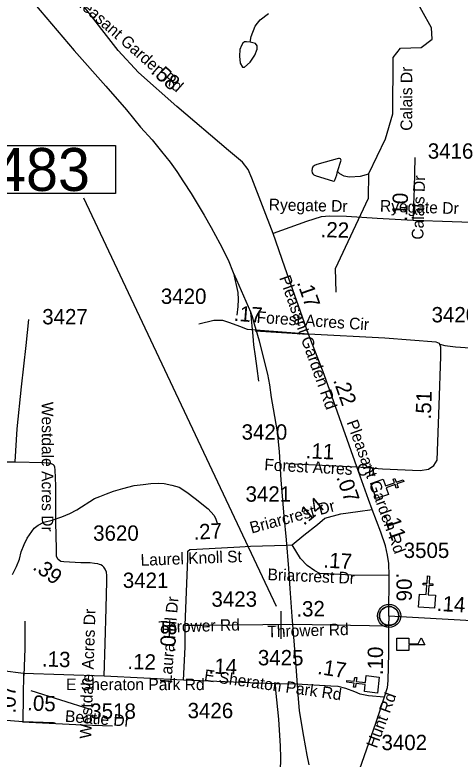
# Model space of a CAD drawing. Extents: x 1662474 to 1856135, y 779280 to 917889.
# Drawn here: x 1771421 to 1775052, y 804804 to 810871 of the extents above; entities that cross this region are included whole.
import ezdxf

# ---------------------------------------------------------------- set-up
doc = ezdxf.new("R2010")
doc.units = 0
for name, color, linetype in [('Exist Civil Demographics Community CELL', 7, 'Continuous'), ('Exist Cultural Church CELL', 7, 'Continuous'), ('Exist Cultural Educational Facility High CELL', 7, 'Continuous'), ('Exist Hydrographic Misc Water Feature', 7, 'Continuous'), ('Exist Hydrographic Pond Under 1500 Sq Ft', 7, 'Continuous'), ('Exist Railroad Mainline', 7, 'Continuous'), ('Exist Railroad Siding', 7, 'Continuous'), ('Exist Road Non-System Type 51', 7, 'Continuous'), ('Exist Road Non-System Type 51 Label', 7, 'Continuous'), ('Exist Road Secondary Mileage Hundredths English Label', 7, 'Continuous'), ('Exist Road Secondary Mileage Tenths English Label', 7, 'Continuous'), ('Exist Road Secondary Structure Private CELL', 7, 'Continuous'), ('Exist Road Secondary Structure Private Number Label', 7, 'Continuous'), ('Exist Road Secondary Type 51 Attributed', 7, 'Continuous'), ('Exist Road Secondary Type 51 Label', 7, 'Continuous'), ('Exist Road Secondary Type 51 Number Label', 7, 'Continuous')]:
    doc.layers.add(name, color=color, linetype=linetype)

msp = doc.modelspace()

# ---------------------------------------------------------------- linework, layer by layer
at = {"layer": 'Exist Civil Demographics Community CELL'}
msp.add_lwpolyline([(1774395.8, 805983.8), (1774396.8, 805989.4), (1774398.6, 805995.9), (1774401.5, 806003.1), (1774404.4, 806008.9), (1774407.8, 806014.6), (1774411.5, 806019.7), (1774415.5, 806024.1), (1774420.1, 806028.7), (1774425.6, 806033.3), (1774431, 806036.9), (1774435.9, 806039.8), (1774441, 806042.3), (1774446.4, 806044.6), (1774452.1, 806046.4), (1774456.4, 806047.5), (1774461.3, 806048.3), (1774465.4, 806049), (1774471.7, 806049.3), (1774476.2, 806049.1), (1774481.8, 806048.9), (1774486.7, 806048.2), (1774491.6, 806047.2), (1774496.7, 806045.8), (1774501.8, 806043.8), (1774508.5, 806040.9), (1774514.7, 806037.4), (1774519.8, 806033.9), (1774525, 806029.8), (1774528.3, 806026.7), (1774532.4, 806022.3), (1774536.3, 806017.6), (1774539.3, 806013), (1774542.5, 806008), (1774544.9, 806002.9), (1774547, 805997.9), (1774548.5, 805992.8), (1774549.8, 805988.3), (1774550.9, 805982.2), (1774551.5, 805977.5), (1774551.8, 805971.5), (1774551.6, 805965.7), (1774551, 805960), (1774550.1, 805954.5), (1774548.4, 805948.4), (1774546.6, 805942.5), (1774544.3, 805937.5), (1774541.1, 805931.5), (1774537.8, 805926.2), (1774534.4, 805921.5), (1774530.2, 805916.7), (1774524.9, 805911.8), (1774519.9, 805907.6), (1774514.8, 805904.2), (1774510.5, 805901.7), (1774503.7, 805898.5), (1774496.6, 805895.7), (1774490.6, 805894.3), (1774484, 805893), (1774479.6, 805892.5), (1774475.1, 805892.2), (1774469.5, 805892.2), (1774465.2, 805892.7), (1774459.6, 805893.4), (1774453.7, 805894.7), (1774449.1, 805896), (1774443.9, 805897.9), (1774439.3, 805899.9), (1774435.4, 805902.1), (1774428.6, 805906.2), (1774423, 805910.5), (1774418.1, 805914.9), (1774413.6, 805919.8), (1774410.5, 805923.8), (1774407.5, 805927.9), (1774403.4, 805935), (1774401.7, 805938.6), (1774399.9, 805942.6), (1774397.4, 805950.8), (1774395.8, 805957.8), (1774395.1, 805963), (1774394.8, 805969.3), (1774394.8, 805974), (1774395.3, 805980.5)], close=True, dxfattribs=at)
for centre, radius in [((1774473.4, 805971.3), 94.3), ((1774473.2, 805971.6), 76.7)]:
    msp.add_circle(centre, radius, dxfattribs=at)
at = {"layer": 'Exist Cultural Church CELL'}
for points in [[(1774425.3, 807085.6), (1774444.1, 807031.8), (1774516, 807056.9), (1774505.5, 807087.1), (1774520.6, 807092.3), (1774531.1, 807062.1), (1774587.9, 807081.9), (1774593.1, 807066.8), (1774536.3, 807047), (1774546.9, 807016.8), (1774531.8, 807011.5), (1774521.3, 807041.7), (1774449.3, 807016.7), (1774468.2, 806962.2), (1774367.7, 806927.2), (1774324.7, 807050.6)], [(1774720, 806149.2), (1774776.8, 806145.4), (1774782, 806221.4), (1774750.1, 806223.6), (1774751.2, 806239.5), (1774783.1, 806237.3), (1774787.2, 806297.3), (1774803.2, 806296.2), (1774799.1, 806236.2), (1774831, 806234), (1774829.9, 806218.1), (1774798, 806220.3), (1774792.8, 806144.3), (1774850.3, 806140.3), (1774843, 806034.1), (1774712.7, 806043)], [(1774271.7, 805355.1), (1774278.5, 805411.7), (1774202.9, 805420.8), (1774199, 805389), (1774183.2, 805391), (1774187, 805422.7), (1774127.3, 805430), (1774129.2, 805445.9), (1774188.9, 805438.6), (1774192.8, 805470.4), (1774208.7, 805468.5), (1774204.8, 805436.7), (1774280.4, 805427.6), (1774287.4, 805484.8), (1774393.1, 805472), (1774377.4, 805342.3)]]:
    msp.add_lwpolyline(points, close=True, dxfattribs=at)
at = {"layer": 'Exist Cultural Educational Facility High CELL'}
msp.add_lwpolyline([(1774536.6, 805789.6), (1774634.5, 805790.3), (1774634.8, 805744.2), (1774709.9, 805744.7), (1774733.9, 805791.9), (1774763.4, 805735.5), (1774634.9, 805734.6), (1774635.2, 805688.6), (1774537.3, 805688)], close=True, dxfattribs=at)
at = {"layer": 'Exist Hydrographic Misc Water Feature'}
for points in [[(1774041.3, 808610.9), (1774035.4, 808804.7), (1774306.2, 809376.9), (1774308.3, 809577), (1774444.2, 809859.9), (1774504.3, 810065.4), (1774507.4, 810524.8), (1774566.3, 810599.1), (1774733.4, 810605.5), (1774825.4, 810672.6), (1774818.3, 810764.7), (1774662.4, 811050.1)], [(1773340.1, 810649.9), (1773347, 810694.6), (1773379.8, 810778.3), (1773400.1, 810804.2), (1773422.3, 810830), (1773488.7, 810883.4)], [(1774052.2, 809594.5), (1774070, 809578.3), (1774103.9, 809560), (1774150, 809551.7), (1774240, 809557), (1774307.3, 809575)], [(1771400.5, 806307.5), (1771435.1, 806373.2), (1771459.7, 806435), (1771472.2, 806494.9), (1771496.6, 806552.7), (1771521, 806604.6), (1771577.6, 806686.1), (1771609.8, 806711.9), (1771658.2, 806735.5), (1771726.3, 806750.9), (1771804.6, 806778.3), (1771868.8, 806805.8), (1771927, 806837.3), (1772069.7, 806928.1), (1772114, 806945.8), (1772168.2, 806967.4), (1772226.2, 806986.9), (1772302.5, 807010.3), (1772394.7, 807033.5), (1772466.9, 807042.9), (1772528.9, 807050.4), (1772589.1, 807053.9), (1772639, 807051.5), (1772700.9, 807037), (1772760.8, 807020.5), (1772822.5, 806979.9), (1772892, 806929.4), (1772997.4, 806844.5), (1773042.9, 806792.1), (1773056.9, 806768), (1773074.3, 806719.8)]]:
    msp.add_lwpolyline(points, dxfattribs=at)
at = {"layer": 'Exist Hydrographic Pond Under 1500 Sq Ft'}
for points in [[(1773340.1, 810649.9), (1773310.9, 810652.1), (1773294.3, 810650.2), (1773281.4, 810641), (1773268.4, 810620.7), (1773255.5, 810589.3), (1773253.7, 810533.9), (1773259.2, 810476.7), (1773277.7, 810445.3), (1773294.3, 810443.5), (1773340.5, 810485.9), (1773377.4, 810543.2), (1773395.9, 810591.1), (1773395.9, 810618.8), (1773383, 810639.1), (1773340.1, 810649.9)], [(1774052.2, 809594.5), (1774080.9, 809686.3), (1774079, 809692.3), (1774077, 809696.3), (1774069, 809700.4), (1774059.2, 809700.5), (1774049.1, 809698.5), (1773952.7, 809671.4), (1773884.7, 809651.9), (1773864.6, 809642.1), (1773852.5, 809632.2), (1773846.3, 809618.2), (1773842.2, 809600.2), (1773846.1, 809582.2), (1773852.1, 809574.2), (1773860.1, 809568.1), (1773877.9, 809557.9), (1774011.6, 809518.8), (1774019.6, 809516.7), (1774027.6, 809518.7), (1774031.7, 809524.7), (1774046, 809566.5), (1774052.2, 809594.5)]]:
    msp.add_lwpolyline(points, dxfattribs=at)
at = {"layer": 'Exist Railroad Mainline'}
msp.add_lwpolyline([(1771580.9, 810960.1), (1771905.3, 810580.2), (1772162.9, 810291.3), (1772331.9, 810096.2), (1772446.9, 809956.7), (1772541.2, 809852), (1772617.7, 809758.2), (1772687.7, 809670.1), (1772740.7, 809594.2), (1772797.3, 809509.1), (1772859.4, 809415), (1772924.5, 809306.1), (1772965, 809238.2), (1773023.2, 809138.6), (1773092.5, 809006.6), (1773161, 808873), (1773202.2, 808771.5), (1773228.3, 808711.9), (1773286.1, 808581.4), (1773341.7, 808451.2), (1773356, 808411.2), (1773371.9, 808352.2), (1773412.7, 808214.1), (1773451.5, 808058), (1773480.7, 807942), (1773497.4, 807856), (1773510.2, 807752.5), (1773526.7, 807658.3), (1773559.5, 807473.2), (1773575.5, 807310.7), (1773591.1, 807078.5), (1773615.3, 806788.1), (1773634, 806591.2), (1773652.1, 806357.4), (1773664.9, 806193.4), (1773678.8, 805966.6), (1773710.7, 805598.7), (1773728.8, 805331.5), (1773740.9, 805196.4), (1773773.8, 804987), (1773801.8, 804835.3), (1773818, 804757.2)], dxfattribs=at)
at = {"layer": 'Exist Railroad Siding'}
for points in [[(1773205.1, 808764.2), (1773240.3, 808606.9), (1773243.1, 808550.7), (1773239.4, 808494.7), (1773231.6, 808422.3)], [(1773343.6, 808446.8), (1773360.8, 808251.3), (1773367.2, 808181.3), (1773379.8, 808089.4), (1773394.1, 807987.4), (1773408.8, 807885.3)]]:
    msp.add_lwpolyline(points, dxfattribs=at)
at = {"layer": 'Exist Road Non-System Type 51'}
msp.add_line((1773811.6, 808266.4), (1773382.2, 808293.8), dxfattribs=at)
for points in [[(1774886.1, 808187.8), (1774926.4, 808175.7), (1775015.4, 808164.1), (1775331.6, 808143.9)], [(1771501.2, 805927.2), (1771501.2, 805706.7), (1771495.4, 805486.8)], [(1771484.1, 805106.9), (1771973.1, 805082.8), (1772218.2, 805075.7)]]:
    msp.add_lwpolyline(points, dxfattribs=at)
at = {"layer": 'Exist Road Secondary Structure Private CELL'}
msp.add_line((1773593.3, 805783.8), (1773593.3, 806010.4), dxfattribs=at)
at = {"layer": 'Exist Road Secondary Structure Private Number Label'}
msp.add_line((1773555.8, 806046.9), (1771983.7, 809376.7), dxfattribs=at)
msp.add_lwpolyline([(1770869.5, 809805.9), (1772241.3, 809805.9), (1772241.3, 809416.2), (1770869.5, 809416.2)], close=True, dxfattribs=at)
at = {"layer": 'Exist Road Secondary Type 51 Attributed'}
for p, q in [((1773648.6, 807214.8), (1774209.6, 807187.7)), ((1774469.9, 805969.1), (1774473.5, 806299.9)), ((1774469.9, 805969.1), (1774469.4, 805889.4)), ((1775212.8, 805927.4), (1774469.9, 805969.1)), ((1772150.3, 805481.2), (1771490.5, 805501.5)), ((1772795.4, 805447.9), (1772150.3, 805481.2)), ((1773543.6, 805417.2), (1772795.4, 805447.9))]:
    msp.add_line(p, q, dxfattribs=at)
for points in [[(1773527.8, 809090.1), (1773353.5, 809541.1), (1773323.7, 809610.7), (1773278.9, 809670.4), (1773164.6, 809764.9), (1772741.9, 810122.9), (1772428.6, 810401.4), (1772264.5, 810580.4), (1771971, 810958.4), (1771752.2, 811221.9), (1771652.8, 811301.5), (1771553.3, 811366.2)], [(1774669.1, 809194.1), (1774679.4, 809455.9), (1774686.4, 809708.1)], [(1774669.1, 809194.1), (1774377.2, 809210.5), (1774126.1, 809228), (1773990.1, 809231.4), (1773920.4, 809224.5), (1773798.3, 809186.1), (1773527.8, 809090.1)], [(1776794.3, 809045.9), (1776272.7, 809095.4), (1776021.3, 809128.2), (1775830, 809144.6), (1775305.4, 809171.9), (1774669.1, 809194.1)], [(1773815.9, 808267.5), (1773624.1, 808815), (1773527.8, 809090.1)], [(1771423.1, 807227.3), (1771439.7, 807496.5), (1771474.9, 807838.7), (1771512.3, 808177), (1771534.7, 808388)], [(1773387.3, 808300.9), (1773318, 808306.3), (1773256, 808330.3), (1773173.5, 808361.3), (1773118.5, 808378.5), (1773042.8, 808378.5), (1772922.4, 808351)], [(1773815.9, 808267.5), (1773387.3, 808300.9)], [(1774209.6, 807187.7), (1773944.8, 807938.2), (1773815.9, 808267.5)], [(1774880.2, 807688.4), (1774894.5, 808086.3), (1774894.5, 808162.2), (1774883.1, 808192.6), (1774856.5, 808204), (1774438.6, 808234.4), (1773815.9, 808267.5)], [(1774209.6, 807187.7), (1774419.6, 807171.4), (1774727.3, 807156.2), (1774795.7, 807167.6), (1774837.5, 807197.9), (1774864.1, 807239.7), (1774880.2, 807688.4)], [(1770491.1, 807251.6), (1770740.1, 807247.5), (1770944.9, 807244.3), (1771120, 807238.1), (1771309.2, 807227), (1771423.1, 807227.3)], [(1771423.1, 807227.3), (1771654, 807221), (1771686.1, 807218.7), (1771696, 807218.8), (1771718.2, 807213.1), (1771733.3, 807205.7)], [(1772150.3, 805481.2), (1772156.7, 805746.9), (1772166.1, 806033.2), (1772172, 806255.3), (1772172.3, 806301.2), (1772167.6, 806329.2), (1772157.6, 806353.4), (1772146.7, 806367.4), (1772135.8, 806378.8), (1772123.5, 806387.3), (1772111.4, 806391.1), (1772097.7, 806395), (1772071.5, 806399.1), (1772035.5, 806403.2), (1771959.7, 806405), (1771821.6, 806410.8), (1771795.2, 806415.9), (1771773.2, 806432.1), (1771761.5, 806456.7), (1771759.4, 806478.7), (1771759.4, 806514.8), (1771755.1, 806736.8), (1771754.5, 807030.9), (1771750, 807162.9), (1771748.1, 807183), (1771742.1, 807196.9), (1771733.3, 807205.7)], [(1774334.6, 806838.5), (1774306.2, 806920.8), (1774209.6, 807187.7)], [(1773683.7, 806550.2), (1773779, 806628.4), (1773889.6, 806716.3), (1773950.3, 806766.8), (1774078.9, 806804.3), (1774218, 806823.4), (1774334.6, 806838.5)], [(1774473.5, 806299.9), (1774471, 806398.5), (1774459.6, 806466.6), (1774442.6, 806543.3), (1774405.6, 806654), (1774334.6, 806838.5)], [(1772810.4, 805895.4), (1772831.4, 806438.9), (1772831.4, 806499.2), (1772847.3, 806511.9), (1772904.5, 806515.1), (1773257.1, 806534.2), (1773342.9, 806540.5), (1773637, 806548.8)], [(1773637, 806548.8), (1773683.7, 806550.2)], [(1774473.5, 806299.9), (1774164.5, 806302.7), (1773980.3, 806314), (1773906.9, 806317.9), (1773868.2, 806339.7), (1773804.5, 806382), (1773750.7, 806438.6), (1773683.7, 806550.2)], [(1771490.5, 805501.5), (1771321.2, 805522.6), (1771146.3, 805571.6), (1771006.4, 805638), (1770838.6, 805746.3), (1770719.6, 805830.2), (1770565.8, 805959.5), (1770448.2, 806132.5)], [(1772795.4, 805447.9), (1772811.2, 805715.9), (1772810.4, 805895.4)], [(1772810.4, 805895.4), (1772947.2, 805896.2), (1773689.6, 805903.7), (1774469.4, 805889.4)], [(1774469.4, 805889.4), (1774468.9, 805668.6), (1774462.5, 805445.5), (1774456.1, 805386.1), (1774434, 805307.8)], [(1771490.5, 805501.5), (1771487.5, 805316.1), (1771484.9, 805108.4)], [(1773543.6, 805417.2), (1773546.7, 805365.3), (1773570.6, 805130.3), (1773583.4, 804908.1), (1773587.1, 804816.3), (1773587.1, 804775.9), (1773583.4, 804741), (1773576.1, 804722.6), (1773568.7, 804706.1), (1773550.4, 804687.8), (1773508.1, 804663.9), (1772737.6, 804230.6), (1771858.6, 803726.5), (1771578.2, 803557.7), (1771398.5, 803457.1), (1771294.2, 803403.2), (1771143.3, 803374.5), (1770999.5, 803356.6), (1770787.4, 803338.6), (1770546.6, 803317), (1770399.2, 803299.1), (1770298.5, 803281.1), (1770226.6, 803266.7), (1770115.2, 803220)], [(1774434, 805307.8), (1774304.6, 805318.8), (1774238.5, 805334.6), (1774193, 805352.8), (1774120.2, 805380.1), (1774059, 805395.8), (1773998.2, 805399.1), (1773717.3, 805414), (1773543.6, 805417.2)], [(1774434, 805307.8), (1774363.4, 805093), (1774233.1, 804721.6), (1774190.9, 804571.9), (1774168.6, 804449.5), (1774167.7, 804203), (1774159.2, 804020.8), (1774169.4, 803726.5)], [(1771484.9, 805108.4), (1771079.9, 805139.3), (1770726.2, 805162.9), (1770470.2, 805178.6), (1770217, 805190.3)], [(1771748.6, 805097.4), (1771736.2, 805098.3), (1771484.9, 805108.4)]]:
    msp.add_lwpolyline(points, dxfattribs=at)
at = {"layer": 'Exist Road Secondary Type 51 Number Label'}
msp.add_line((1771550.9, 805363.5), (1772035.5, 805210), dxfattribs=at)

# ---------------------------------------------------------------- texts
at = {"layer": 'Exist Road Non-System Type 51 Label'}
for s, rotation, p in [('Calais Dr', 90, (1774661.5, 809926.5)), ('Beatle Dr', 355.44916, (1771827.3, 805108.8))]:
    msp.add_text(s, height=95, rotation=rotation, dxfattribs=at).set_placement(p)
at = {"layer": 'Exist Road Secondary Mileage Hundredths English Label'}
for s, rotation, p in [('.58', 318.36641, (1772523.2, 810400.9)), ('.17', 355.54851, (1773203.2, 808377.9)), ('.22', 289.43524, (1774015.7, 807892.9)), ('.51', 87.94428, (1774813.4, 807571.7)), ('.14', 39.75659, (1773777.5, 806704.3)), ('.11', 288.44514, (1774424.5, 806794.9)), ('.27', 3.092, (1772881.5, 806591.8)), ('.39', 323.63372, (1771559.4, 806356.6)), ('.14', 356.30805, (1774859.6, 806012.8)), ('.32', 0.81843, (1773717.7, 805965.6)), ('.08', 87.02213, (1772728.2, 805671.3)), ('.13', 358.2434, (1771640.3, 805559.4)), ('.12', 358.40592, (1772337.9, 805538.5)), ('.17', 351.35038, (1773884.1, 805498.5)), ('.07', 89.28234, (1771426.5, 805175.7))]:
    msp.add_text(s, height=125, rotation=rotation, dxfattribs=at).set_placement(p)
at = {"layer": 'Exist Road Secondary Mileage Tenths English Label'}
for s, rotation, p in [('.10', 87.73443, (1774619.5, 809186.5)), ('.22', 358.53196, (1773913.1, 809059.1)), ('.17', 289.30435, (1773720, 808690.2)), ('.11', 357.22771, (1773791.1, 807257.2)), ('.07', 289.30052, (1774041, 807102.7)), ('.17', 356.48066, (1773935.1, 806366.1)), ('.06', 270.3386, (1774532.5, 806321.8)), ('.10', 89.51764, (1774422.1, 805487.9)), ('.14', 357.89243, (1772999.7, 805502)), ('.05', 357.69884, (1771519.6, 805201.4))]:
    msp.add_text(s, height=125, rotation=rotation, dxfattribs=at).set_placement(p)
at = {"layer": 'Exist Road Secondary Structure Private Number Label'}
msp.add_text('M483', height=350, dxfattribs=at).set_placement((1770862.4, 809435.9))
at = {"layer": 'Exist Road Secondary Type 51 Label'}
for s, rotation, p in [('Pleasant Garden Rd', 318.63703, (1771878.4, 810994.7)), ('Calais Dr', 88.25721, (1774751.8, 809037.5)), ('Ryegate Dr', 358.77013, (1773491, 809278.1)), ('Ryegate Dr', 357.99443, (1774397.1, 809268.3)), ('Pleasant Garden Rd', 289.63102, (1773575.4, 808728.1)), ('Forest Acres Cir', 356.16674, (1773390.7, 808360.9)), ('Westdale Acres Dr', 270, (1771640.7, 807716.7)), ('Pleasant Garden Rd', 290.08462, (1774124.8, 807549.9)), ('Forest Acres Cir', 356.90417, (1773453.5, 807158.8)), ('Briarcrest Dr', 15.09387, (1773351.6, 806642.2)), ('Laurel Knoll St', 2.16393, (1772447.9, 806379.2)), ('Briarcrest Dr', 357.41459, (1773480.3, 806263.7)), ('Laura Hill Dr', 85.23908, (1772697.6, 805420.9)), ('Westdale Acres Dr', 88.07476, (1772043.9, 804968.9)), ('Thrower Rd', 1.69438, (1772593.9, 805832.8)), ('Thrower Rd', 1.69438, (1773481.3, 805796)), ('E Sheraton Park Rd', 351.86529, (1772960.3, 805442.2)), ('Hunt Rd', 69.83497, (1774372.9, 804886.6))]:
    msp.add_text(s, height=95, rotation=rotation, dxfattribs=at).set_placement(p)
msp.add_text('E Sheraton Park Rd', height=95, dxfattribs=at).set_placement((1771838.9, 805365.9))
at = {"layer": 'Exist Road Secondary Type 51 Number Label'}
for s, p in [('3416', (1774788.7, 809698.8)), ('3420', (1772611.6, 808514.9)), ('3427', (1771644.2, 808348.2)), ('3420', (1774819.7, 808364.5)), ('3420', (1773270.5, 807408.2)), ('3421', (1773302.4, 806902.5)), ('3620', (1772059.4, 806584.2)), ('3505', (1774592.3, 806443.5)), ('3421', (1772301.3, 806199.2)), ('3423', (1773024.2, 806046.1)), ('3425', (1773403, 805568.3)), ('3518', (1772036, 805132.8)), ('3426', (1772829.9, 805137.3)), ('3402', (1774411.1, 804876.9))]:
    msp.add_text(s, height=125, dxfattribs=at).set_placement(p)

doc.saveas('drawing.dxf')
